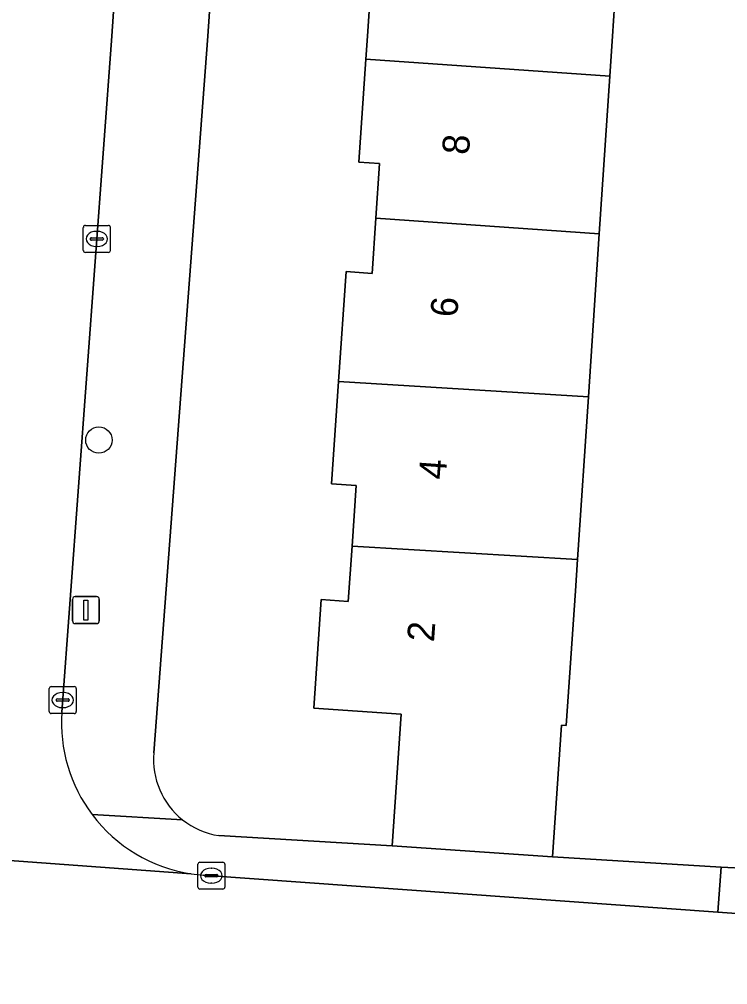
# Model space of a CAD drawing. Extents: x 161848 to 162726, y 385382 to 386521.
# Drawn here: x 162312.9 to 162339.16, y 385464.81 to 385500.62 of the extents above; entities that cross this region are included whole.
import ezdxf

# ---------------------------------------------------------------- set-up
doc = ezdxf.new("R2010")
doc.units = 0
for name, color, linetype in [('IMGEO_Boom', 7, 'Continuous'), ('IMGEO_Erf', 7, 'Continuous'), ('IMGEO_Kolk', 7, 'Continuous'), ('IMGEO_Lichtmast', 7, 'Continuous'), ('IMGEO_Pand', 7, 'Continuous'), ('IMGEO_Pand_nummerreeks', 7, 'Continuous'), ('IMGEO_Rijbaan_lokaal_open', 7, 'Continuous'), ('IMGEO_Voetpad_open', 7, 'Continuous')]:
    doc.layers.add(name, color=color, linetype=linetype)

msp = doc.modelspace()

# ---------------------------------------------------------------- linework, layer by layer
at = {"layer": 'IMGEO_Boom'}
msp.add_circle((162315.852, 385485.016), 0.489, dxfattribs=at)
at = {"layer": 'IMGEO_Erf'}
for points in [[(162325.823, 385587.477), (162319.885, 385500), (162317.889, 385473.417)], [(162337.588, 385540.597), (162337.19, 385534.607), (162336.79, 385528.583), (162336.39, 385522.578), (162335.994, 385516.616), (162335.591, 385510.559), (162335.192, 385504.557), (162334.889, 385500), (162334.79, 385498.513), (162334.401, 385492.661), (162333.999, 385486.616), (162333.598, 385480.582), (162333.521, 385479.42), (162333.179, 385474.431), (162332.999, 385474.443), (162332.668, 385469.561), (162338.916, 385469.174), (162339.41, 385469.143)], [(162320.298, 385470.343), (162326.729, 385469.964), (162327.061, 385474.851), (162323.816, 385475.074), (162324.093, 385479.099), (162325.095, 385479.03), (162325.236, 385481.075), (162325.391, 385483.333), (162324.476, 385483.396), (162324.737, 385487.192), (162325.016, 385491.264), (162325.977, 385491.198), (162326.118, 385493.245), (162326.257, 385495.273), (162325.49, 385495.325), (162325.748, 385499.15), (162325.805, 385500), (162326.006, 385502.977)]]:
    msp.add_lwpolyline(points, dxfattribs=at)
for centre, radius, start, end in [((162320.729, 385473.162), 2.852, 174.8728, 231.5743), ((162320.728, 385473.157), 2.847, 231.5408, 261.3215)]:
    msp.add_arc(centre, radius, start, end, dxfattribs=at)
at = {"layer": 'IMGEO_Kolk'}
for p, q in [((162315.275, 385492.052), (162315.275, 385492.904)), ((162315.35, 385492.978), (162316.202, 385492.978)), ((162315.763, 385492.758), (162315.788, 385492.758)), ((162316.276, 385492.904), (162316.276, 385492.052)), ((162315.534, 385492.472), (162315.534, 385492.484)), ((162315.972, 385492.435), (162315.574, 385492.435)), ((162315.577, 385492.521), (162315.975, 385492.521)), ((162316.018, 385492.484), (162316.018, 385492.472)), ((162315.786, 385492.198), (162315.761, 385492.198)), ((162316.202, 385491.978), (162315.35, 385491.978)), ((162314.012, 385474.943), (162314.012, 385475.795)), ((162314.087, 385475.869), (162314.939, 385475.869)), ((162314.5, 385475.649), (162314.525, 385475.649)), ((162315.013, 385475.795), (162315.013, 385474.943)), ((162314.271, 385475.363), (162314.271, 385475.375)), ((162314.709, 385475.326), (162314.311, 385475.326)), ((162314.314, 385475.412), (162314.712, 385475.412)), ((162314.755, 385475.375), (162314.755, 385475.363)), ((162314.939, 385474.869), (162314.087, 385474.869)), ((162314.523, 385475.089), (162314.498, 385475.089)), ((162319.522, 385468.43), (162319.522, 385469.282)), ((162319.597, 385469.356), (162320.449, 385469.356)), ((162320.01, 385469.136), (162320.035, 385469.136)), ((162320.523, 385469.282), (162320.523, 385468.43)), ((162319.781, 385468.85), (162319.781, 385468.862)), ((162320.219, 385468.813), (162319.821, 385468.813)), ((162319.824, 385468.899), (162320.222, 385468.899)), ((162320.265, 385468.862), (162320.265, 385468.85)), ((162320.033, 385468.576), (162320.008, 385468.576)), ((162320.449, 385468.356), (162319.597, 385468.356))]:
    msp.add_line(p, q, dxfattribs=at)
for points in [[(162315.275, 385492.052), (162315.275, 385492.904)], [(162315.35, 385492.978), (162316.202, 385492.978)], [(162316.276, 385492.904), (162316.276, 385492.052)], [(162316.202, 385491.978), (162315.35, 385491.978)], [(162314.012, 385474.943), (162314.012, 385475.795)], [(162314.087, 385475.869), (162314.939, 385475.869)], [(162315.013, 385475.795), (162315.013, 385474.943)], [(162314.939, 385474.869), (162314.087, 385474.869)], [(162319.522, 385468.43), (162319.522, 385469.282)], [(162319.597, 385469.356), (162320.449, 385469.356)], [(162320.523, 385469.282), (162320.523, 385468.43)], [(162320.449, 385468.356), (162319.597, 385468.356)]]:
    msp.add_lwpolyline(points, dxfattribs=at)
for centre, radius, start, end in [((162315.352, 385492.902), 0.0765, 91.552, 178.448), ((162315.352, 385492.902), 0.0765, 91.552, 178.448), ((162316.2, 385492.902), 0.0765, 1.552, 88.448), ((162316.2, 385492.902), 0.0765, 1.552, 88.448), ((162315.574, 385492.481), 0.0403, 85.8775, 175.7526), ((162315.571, 385492.471), 0.0366, 178.938, 274.7102), ((162315.975, 385492.478), 0.043, 264.8664, 352.4533), ((162315.979, 385492.483), 0.0386, 1.7309, 96.639), ((162315.352, 385492.054), 0.0765, 181.552, 268.448), ((162315.352, 385492.054), 0.0765, 181.552, 268.448), ((162316.2, 385492.054), 0.0765, 271.552, 358.448), ((162316.2, 385492.054), 0.0765, 271.552, 358.448), ((162314.089, 385475.793), 0.0765, 91.552, 178.448), ((162314.089, 385475.793), 0.0765, 91.552, 178.448), ((162314.937, 385475.793), 0.0765, 1.552, 88.448), ((162314.937, 385475.793), 0.0765, 1.552, 88.448), ((162314.311, 385475.372), 0.0403, 85.8775, 175.7526), ((162314.308, 385475.362), 0.0366, 178.938, 274.7102), ((162314.712, 385475.369), 0.043, 264.8664, 352.4533), ((162314.716, 385475.374), 0.0386, 1.7309, 96.639), ((162314.089, 385474.945), 0.0765, 181.552, 268.448), ((162314.089, 385474.945), 0.0765, 181.552, 268.448), ((162314.937, 385474.945), 0.0765, 271.552, 358.448), ((162314.937, 385474.945), 0.0765, 271.552, 358.448), ((162319.599, 385469.28), 0.0765, 91.552, 178.448), ((162319.599, 385469.28), 0.0765, 91.552, 178.448), ((162320.447, 385469.28), 0.0765, 1.552, 88.448), ((162320.447, 385469.28), 0.0765, 1.552, 88.448), ((162319.821, 385468.859), 0.0403, 85.8775, 175.7526), ((162319.818, 385468.849), 0.0366, 178.938, 274.7102), ((162320.222, 385468.856), 0.043, 264.8664, 352.4533), ((162320.226, 385468.861), 0.0386, 1.7309, 96.639), ((162319.599, 385468.432), 0.0765, 181.552, 268.448), ((162319.599, 385468.432), 0.0765, 181.552, 268.448), ((162320.447, 385468.432), 0.0765, 271.552, 358.448), ((162320.447, 385468.432), 0.0765, 271.552, 358.448)]:
    msp.add_arc(centre, radius, start, end, dxfattribs=at)
for centre, major_axis, ratio, start_param, end_param in [((162315.762, 385492.478), (-0.387, 0.002), 0.722429, 4.712389, 7.853982), ((162315.787, 385492.478), (-0.39, 0.002), 0.717154, 1.570796, 4.712389), ((162314.499, 385475.369), (-0.387, 0.002), 0.722429, 4.712389, 7.853982), ((162314.524, 385475.369), (-0.39, 0.002), 0.717154, 1.570796, 4.712389), ((162320.009, 385468.856), (-0.387, 0.002), 0.722429, 4.712389, 7.853982), ((162320.034, 385468.856), (-0.39, 0.002), 0.717154, 1.570796, 4.712389)]:
    msp.add_ellipse(centre, major_axis=major_axis, ratio=ratio, start_param=start_param, end_param=end_param, dxfattribs=at)
at = {"layer": 'IMGEO_Lichtmast'}
for p, q in [((162314.974, 385479.207), (162315.764, 385479.207)), ((162315.764, 385479.207), (162314.974, 385479.207)), ((162314.874, 385478.307), (162314.874, 385479.107)), ((162314.874, 385479.107), (162314.874, 385478.307)), ((162315.864, 385479.107), (162315.864, 385478.307)), ((162315.864, 385478.307), (162315.864, 385479.107)), ((162315.764, 385478.207), (162314.974, 385478.207)), ((162314.974, 385478.207), (162315.764, 385478.207))]:
    msp.add_line(p, q, dxfattribs=at)
msp.add_lwpolyline([(162315.294, 385479.082), (162315.444, 385479.082), (162315.444, 385478.332), (162315.294, 385478.332), (162315.294, 385479.082)], dxfattribs=at)
for centre, start, end in [((162314.974, 385479.107), 90, 180), ((162314.974, 385479.107), 90, 180), ((162315.764, 385479.107), 0, 90), ((162315.764, 385479.107), 360, 90), ((162314.974, 385478.307), 180, 270), ((162314.974, 385478.307), 180, 270), ((162315.764, 385478.307), 270, 0), ((162315.764, 385478.307), 270, 0)]:
    msp.add_arc(centre, 0.1, start, end, dxfattribs=at)
at = {"layer": 'IMGEO_Pand'}
for points in [[(162334.79, 385498.513), (162334.889, 385500), (162335.192, 385504.557), (162327.138, 385505.01), (162327, 385502.913), (162326.006, 385502.977), (162325.805, 385500), (162325.748, 385499.15)], [(162334.401, 385492.661), (162334.79, 385498.513), (162325.748, 385499.15), (162325.49, 385495.325), (162326.257, 385495.273), (162326.118, 385493.245)], [(162326.118, 385493.245), (162325.977, 385491.198), (162325.016, 385491.264), (162324.737, 385487.192), (162333.999, 385486.616), (162334.401, 385492.661)], [(162333.598, 385480.582), (162333.999, 385486.616), (162324.737, 385487.192), (162324.476, 385483.396), (162325.391, 385483.333), (162325.236, 385481.075)], [(162333.521, 385479.42), (162333.598, 385480.582), (162325.236, 385481.075), (162325.095, 385479.03), (162324.093, 385479.099), (162323.816, 385475.074), (162327.061, 385474.851), (162326.729, 385469.964), (162332.668, 385469.561), (162332.999, 385474.443), (162333.179, 385474.431)]]:
    msp.add_lwpolyline(points, close=True, dxfattribs=at)
at = {"layer": 'IMGEO_Rijbaan_lokaal_open'}
for points in [[(162314.478, 385474.919), (162316.33, 385500), (162319.604, 385548.271)], [(162319.272, 385468.927), (162302.281, 385470.176)], [(162302.281, 385470.176), (162319.272, 385468.927)], [(162384.026, 385464.541), (162383.264, 385464.554), (162365.257, 385465.748), (162348.084, 385466.839), (162347.539, 385466.873), (162338.798, 385467.504), (162319.723, 385468.876)]]:
    msp.add_lwpolyline(points, dxfattribs=at)
for centre, radius, start, end in [((162320.131, 385474.529), 5.666, 176.0505, 216.9572), ((162320.132, 385474.529), 5.668, 216.9512, 261.2684), ((162320.136, 385474.551), 5.69, 261.2623, 265.8342)]:
    msp.add_arc(centre, radius, start, end, dxfattribs=at)
at = {"layer": 'IMGEO_Voetpad_open'}
for points in [[(162322.286, 385587.816), (162319.865, 385552.12), (162319.604, 385548.271), (162316.33, 385500), (162314.478, 385474.919)], [(162317.889, 385473.417), (162319.885, 385500), (162325.823, 385587.477)], [(162315.603, 385471.122), (162318.957, 385470.928)], [(162318.957, 385470.928), (162315.603, 385471.122)], [(162338.916, 385469.174), (162332.668, 385469.561), (162326.729, 385469.964), (162320.298, 385470.343)], [(162319.723, 385468.876), (162338.798, 385467.504), (162338.916, 385469.174)]]:
    msp.add_lwpolyline(points, dxfattribs=at)
msp.add_lwpolyline([(162348.201, 385468.51), (162344.395, 385468.775), (162342.998, 385468.872), (162339.41, 385469.143), (162338.916, 385469.174), (162338.798, 385467.504), (162347.539, 385466.873), (162348.084, 385466.839)], close=True, dxfattribs=at)
for centre, radius, start, end in [((162320.131, 385474.529), 5.666, 176.0505, 216.9572), ((162320.729, 385473.162), 2.852, 174.8728, 231.5743), ((162320.132, 385474.529), 5.668, 216.9512, 261.2684), ((162320.728, 385473.157), 2.847, 231.5408, 261.3215), ((162320.136, 385474.551), 5.69, 261.2623, 265.8342)]:
    msp.add_arc(centre, radius, start, end, dxfattribs=at)

# ---------------------------------------------------------------- texts
at = {"layer": 'IMGEO_Pand_nummerreeks'}
for s, rotation, p in [('8', 85.9081, (162329.568, 385495.579)), ('6', 85.9081, (162329.137, 385489.553)), ('4', 85.9081, (162328.706, 385483.53)), ('2', 85.9093, (162328.274, 385477.506))]:
    msp.add_text(s, height=1, rotation=rotation, dxfattribs=at).set_placement(p)

doc.saveas('drawing.dxf')
